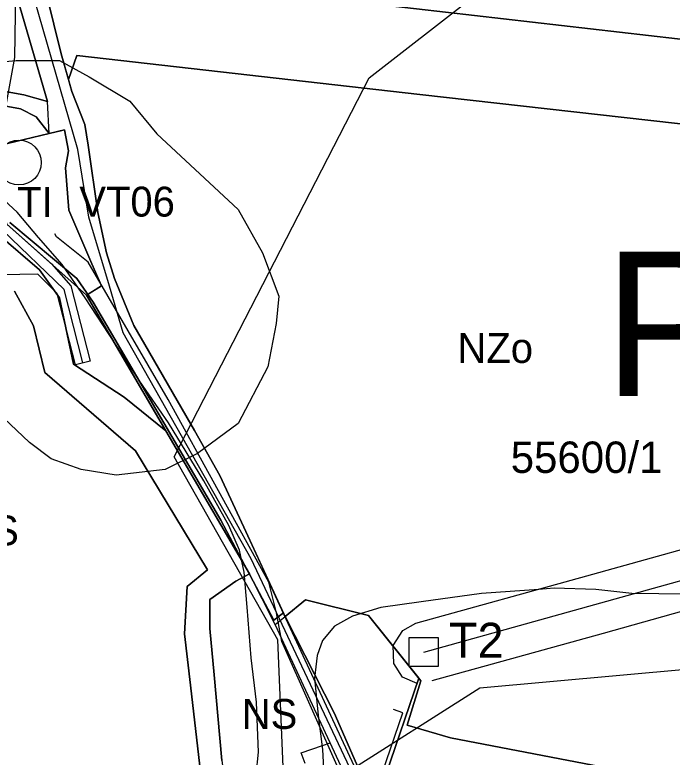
# Model space of a CAD drawing. Extents: x -758499 to -754160, y -1175205 to -1172032.
# Drawn here: x -756270.7 to -756050.9, y -1174199 to -1173950.7 of the extents above; entities that cross this region are included whole.
import ezdxf

# ---------------------------------------------------------------- set-up
doc = ezdxf.new("R2010")
doc.units = 0
for name, color, linetype in [('A016_UzArchN_p', 7, 'Continuous'), ('A041_BPEJ_p', 7, 'Continuous'), ('A051_QAZ_p', 7, 'Continuous'), ('A068_Vodovod_l', 7, 'Continuous'), ('A069_ObjKanal_op', 7, 'Continuous'), ('A070_Kanal_l', 7, 'Continuous'), ('A072_ElStan_p', 7, 'Continuous'), ('A073_ElVed_l_VN', 7, 'Continuous'), ('A073_ElVed_op', 7, 'Continuous'), ('D cyklocesty NÁVRH', 7, 'Continuous'), ('HRANICE zastavěného území', 7, 'Continuous'), ('HRANICE zastavěného území - podbarvení', 7, 'Continuous'), ('indexy RZV_TYP_1', 7, 'Continuous'), ('MAPA názvy sídel', 7, 'Continuous'), ('PLOCHY NS smíšené nezastavěného území', 7, 'Continuous'), ('PLOCHY NZo zemědělské-orná půda', 7, 'Continuous'), ('PLOCHY NZt zeměděl-trvalý travní porost', 7, 'Continuous'), ('PLOCHY PV prostranství veřejné', 7, 'Continuous'), ('PLOCHY SO smíšené obytné', 7, 'Continuous'), ('PLOCHY TI technické infrastruktury', 7, 'Continuous'), ('PLOCHY VV vodní a vodohospodářské', 7, 'Continuous'), ('protipovodňová opatření - ochranná hrázka NÁVRH', 7, 'Continuous'), ('protipovodňová opatření- obnova ramene NÁVRH', 7, 'Continuous'), ('Vk Kanalizace objekty STAV', 7, 'Continuous'), ('VPO RO retenční opatření - plochy', 7, 'Continuous'), ('VPS KAN popis', 7, 'Continuous'), ('VPS KAN- plochy a koridory', 7, 'Continuous'), ('vrstevnice', 7, 'Continuous'), ('ÚSES LBC jako součást RBK', 7, 'Continuous')]:
    doc.layers.add(name, color=color, linetype=linetype)

msp = doc.modelspace()

# ---------------------------------------------------------------- linework, layer by layer
at = {"layer": 'A016_UzArchN_p'}
for p, q in [((-755849.81, -1174152), (-756115.25, -1174175.88)), ((-756115.25, -1174175.88), (-756258.5, -1174267))]:
    msp.add_line(p, q, dxfattribs=at)
at = {"layer": 'A041_BPEJ_p'}
for p, q in [((-756272.39, -1174020.19), (-756250, -1174038.93)), ((-756250, -1174038.93), (-756272.39, -1174020.19)), ((-756250, -1174038.93), (-756244.54, -1174046.85)), ((-756244.54, -1174046.85), (-756250, -1174038.93)), ((-756244.54, -1174046.85), (-756201.79, -1174119.69)), ((-756201.79, -1174119.69), (-756244.54, -1174046.85)), ((-756201.79, -1174119.69), (-756184.1, -1174153.21)), ((-756184.1, -1174153.21), (-756201.79, -1174119.69)), ((-756180.32, -1174151.89), (-756173.48, -1174146.36)), ((-756173.48, -1174146.36), (-756180.32, -1174151.89)), ((-756173.48, -1174146.36), (-756152.4, -1174151.6)), ((-756152.4, -1174151.6), (-756173.48, -1174146.36)), ((-756184.1, -1174153.21), (-756180.92, -1174150.74)), ((-756180.92, -1174150.74), (-756184.1, -1174153.21)), ((-756180.92, -1174150.74), (-756180.8, -1174151)), ((-756180.8, -1174151), (-756180.92, -1174150.74)), ((-756180.8, -1174151), (-756180.32, -1174151.89)), ((-756180.32, -1174151.89), (-756180.8, -1174151)), ((-756152.4, -1174151.6), (-756135.66, -1174172.55)), ((-756135.66, -1174172.55), (-756152.4, -1174151.6)), ((-756135.66, -1174172.55), (-756150.06, -1174214.97)), ((-756150.06, -1174214.97), (-756135.66, -1174172.55))]:
    msp.add_line(p, q, dxfattribs=at)
at = {"layer": 'A051_QAZ_p'}
for p, q in [((-756152.25, -1173971.84), (-756013, -1173863.34)), ((-756217.45, -1174098.5), (-756152.25, -1173971.84)), ((-756182.79, -1174159.77), (-756217.45, -1174098.5)), ((-756179.01, -1174250.46), (-756182.79, -1174159.77))]:
    msp.add_line(p, q, dxfattribs=at)
at = {"layer": 'A068_Vodovod_l'}
msp.add_lwpolyline([(-756139.44, -1174258.38), (-756153.26, -1174219.96), (-756141, -1174184.15), (-756144.04, -1174183.03)], dxfattribs=at)
at = {"layer": 'A069_ObjKanal_op'}
for p, q in [((-756280.27, -1173966.95), (-756270.3, -1173966.04)), ((-756270.3, -1173966.04), (-756255.81, -1173966.04)), ((-756255.81, -1173966.04), (-756245.85, -1173971.48)), ((-756245.85, -1173971.48), (-756232.26, -1173979.63)), ((-756232.26, -1173979.63), (-756223.2, -1173990.5)), ((-756223.2, -1173990.5), (-756196.03, -1174015.86)), ((-756196.03, -1174015.86), (-756187.88, -1174030.35)), ((-756187.88, -1174030.35), (-756182.44, -1174044.85)), ((-756182.44, -1174044.85), (-756183.35, -1174053.91)), ((-756183.35, -1174053.91), (-756186.07, -1174068.4)), ((-756186.07, -1174068.4), (-756196.03, -1174087.42)), ((-756265.78, -1174093.76), (-756281.17, -1174079.27)), ((-756196.03, -1174087.42), (-756209.62, -1174097.38)), ((-756258.53, -1174099.19), (-756265.78, -1174093.76)), ((-756209.62, -1174097.38), (-756220.49, -1174102.82)), ((-756248.57, -1174102.82), (-756258.53, -1174099.19)), ((-756236.79, -1174104.63), (-756248.57, -1174102.82)), ((-756220.49, -1174102.82), (-756236.79, -1174104.63))]:
    msp.add_line(p, q, dxfattribs=at)
at = {"layer": 'A070_Kanal_l'}
for p, q in [((-756256.75, -1174024.98), (-756257.33, -1174023.95)), ((-756246.14, -1174033.48), (-756256.75, -1174024.98)), ((-756219.42, -1174079.38), (-756246.14, -1174033.48)), ((-756185.83, -1174140.48), (-756219.42, -1174079.38)), ((-756183.22, -1174150.7), (-756185.83, -1174140.48)), ((-756185.83, -1174140.48), (-756154.55, -1174207.64)), ((-756181.48, -1174160.35), (-756183.22, -1174150.7)), ((-756159.78, -1174208.74), (-756181.48, -1174160.35))]:
    msp.add_line(p, q, dxfattribs=at)
at = {"layer": 'A072_ElStan_p'}
msp.add_lwpolyline([(-756138.81, -1174159), (-756129.15, -1174159), (-756129.15, -1174168.66), (-756138.81, -1174168.66)], close=True, dxfattribs=at)
at = {"layer": 'A073_ElVed_l_VN'}
msp.add_lwpolyline([(-756133.98, -1174163.83), (-756076.71, -1174147.96), (-756020.68, -1174132.32), (-755963.66, -1174116.46), (-755907.76, -1174100.69)], dxfattribs=at)
at = {"layer": 'A073_ElVed_op'}
for points in [[(-756136.65, -1174154.19), (-756079.39, -1174138.33), (-756023.36, -1174122.69), (-755966.36, -1174106.83), (-755906.98, -1174090.08), (-755845.6, -1174072.89), (-755783.62, -1174076.01), (-755728.4, -1174078.97), (-755661.07, -1174082.55), (-755616.17, -1174102.52), (-755578.17, -1174119.23)], [(-755583.26, -1174138.84), (-755624.25, -1174120.82), (-755665.83, -1174102.33), (-755729.46, -1174098.95), (-755784.66, -1174095.99), (-755843.34, -1174093.03), (-755901.56, -1174109.34), (-755960.96, -1174126.09), (-756018, -1174141.95), (-756074.03, -1174157.59), (-756131.31, -1174173.47)], [(-756136.19, -1174174.37), (-756141.09, -1174172.22), (-756143.96, -1174167.65), (-756144.22, -1174161.64), (-756140.99, -1174156.57), (-756136.65, -1174154.19)]]:
    msp.add_lwpolyline(points, dxfattribs=at)
at = {"layer": 'D cyklocesty NÁVRH'}
msp.add_lwpolyline([(-756154.73, -1174274.55), (-756152.77, -1174264.54), (-756154.08, -1174221.2), (-756156.83, -1174206.56), (-756191.69, -1174132.71), (-756234.52, -1174057.12), (-756239.02, -1174041.46), (-756245.97, -1174018.41), (-756249.6, -1173995.8), (-756304.39, -1173806.64)], dxfattribs=at)
at = {"layer": 'HRANICE zastavěného území'}
msp.add_lwpolyline([(-756281.6, -1173995.73), (-756259.23, -1173990.42), (-756255, -1173989.42), (-756254.09, -1173989.2), (-756252.74, -1173996.2), (-756253.76, -1174001.87), (-756252.69, -1174016.05), (-756244.92, -1174034.03), (-756241.73, -1174041.41), (-756244.72, -1174043.23), (-756246.73, -1174044.46), (-756273.4, -1174020.75), (-756275.83, -1174013.58), (-756279.36, -1174003.15)], close=True, dxfattribs=at)
msp.add_lwpolyline([(-756173.61, -1174201.15), (-756174.91, -1174197.56), (-756167.81, -1174195.07), (-756165.29, -1174194.2), (-756168.32, -1174187.67), (-756183.7, -1174154.58), (-756180.32, -1174151.89), (-756173.48, -1174146.36), (-756152.4, -1174151.6), (-756135.66, -1174172.55), (-756134.9, -1174173.5), (-756139.54, -1174188.26), (-756124.99, -1174192.5), (-756063.48, -1174204.29)], dxfattribs=at)
at = {"layer": 'HRANICE zastavěného území - podbarvení'}
msp.add_lwpolyline([(-756281.6, -1173995.73), (-756259.23, -1173990.42), (-756255, -1173989.42), (-756254.09, -1173989.2), (-756252.74, -1173996.2), (-756253.76, -1174001.87), (-756252.69, -1174016.05), (-756244.92, -1174034.03), (-756241.73, -1174041.41), (-756244.72, -1174043.23), (-756246.73, -1174044.46), (-756273.4, -1174020.75), (-756275.83, -1174013.58), (-756279.36, -1174003.15)], close=True, dxfattribs=at)
msp.add_lwpolyline([(-756173.61, -1174201.15), (-756174.91, -1174197.56), (-756167.81, -1174195.07), (-756165.29, -1174194.2), (-756168.32, -1174187.67), (-756183.7, -1174154.58), (-756180.32, -1174151.89), (-756173.48, -1174146.36), (-756152.4, -1174151.6), (-756135.66, -1174172.55), (-756134.9, -1174173.5), (-756139.54, -1174188.26), (-756124.99, -1174192.5), (-756063.48, -1174204.29)], dxfattribs=at)
at = {"layer": 'PLOCHY NS smíšené nezastavěného území'}
for points in [[(-756303.95, -1173828.7), (-756259.77, -1173979.69), (-756267.66, -1173977.47), (-756387.07, -1173955.95)], [(-756388.08, -1173960.49), (-756268.83, -1173982.18), (-756263.53, -1173984.9), (-756259.23, -1173990.42), (-756281.6, -1173995.73)], [(-756273.4, -1174020.75), (-756246.73, -1174044.46), (-756220.25, -1174089.87), (-756234.15, -1174078.56), (-756251.05, -1174067.57), (-756255.83, -1174045.42), (-756262.47, -1174036.04), (-756276.04, -1174024.44)], [(-756270.79, -1174043.15), (-756264.52, -1174054.74), (-756260.72, -1174070.36), (-756230.35, -1174096.54), (-756206.25, -1174136.36), (-756213.14, -1174141.86), (-756214.02, -1174157.76), (-756211.95, -1174174.95), (-756208.86, -1174201.97), (-756208.07, -1174210.57), (-756212.77, -1174216.28), (-756213.29, -1174218.07), (-756217.29, -1174231.93), (-756212.79, -1174244.39), (-756223.76, -1174242.33), (-756234.79, -1174244.65), (-756248.99, -1174248.57), (-756260.11, -1174252.77), (-756270.28, -1174234.38), (-756281.77, -1174208.37)]]:
    msp.add_lwpolyline(points, dxfattribs=at)
msp.add_lwpolyline([(-756168.32, -1174187.67), (-756183.7, -1174154.58), (-756192.29, -1174137.68), (-756196.84, -1174140.13), (-756205.49, -1174146.31), (-756205.53, -1174155.92), (-756204.03, -1174171.48), (-756201.48, -1174200.1), (-756200.09, -1174211.48), (-756197.95, -1174218.25), (-756202.88, -1174240.71), (-756206.66, -1174246.47), (-756195.33, -1174247.66), (-756191.48, -1174248.06), (-756157.91, -1174266.69), (-756156.32, -1174261.99), (-756158.7, -1174208.04), (-756160.17, -1174205.21)], close=True, dxfattribs=at)
at = {"layer": 'PLOCHY NZo zemědělské-orná půda'}
msp.add_lwpolyline([(-756077.06, -1173478.96), (-755939, -1173496.02), (-755788.69, -1173514.59), (-755803.13, -1173571.82), (-755805.75, -1173585.48), (-755807.33, -1173596.57), (-755811.48, -1173625.85), (-755816.23, -1173657.13), (-755827.86, -1173728.55), (-755836.34, -1173778.88), (-755839.72, -1173794.13), (-755847.33, -1173828.42), (-755853.54, -1173858.55), (-755857.96, -1173881.04), (-755860.98, -1173905.99), (-755864.13, -1173939.19), (-755865.84, -1173955.55), (-755864.85, -1173983.31), (-756010.38, -1173963.17), (-756136.39, -1173948.74), (-756259.32, -1173934.66), (-756262.48, -1173934.3)], close=True, dxfattribs=at)
msp.add_lwpolyline([(-756063.48, -1174204.29), (-756124.99, -1174192.5), (-756139.54, -1174188.26), (-756134.9, -1174173.5), (-756152.4, -1174151.6), (-756173.48, -1174146.36), (-756180.32, -1174151.89), (-756187.91, -1174135.55), (-756194.13, -1174122.05), (-756202.14, -1174104.76), (-756210.6, -1174089.74), (-756211.84, -1174087.6), (-756227.25, -1174060.94), (-756230.94, -1174054.66), (-756237.39, -1174038.87), (-756240.05, -1174030.32), (-756242.91, -1174016.89), (-756246.2, -1173994.3), (-756247.32, -1173987.43), (-756251.61, -1173976.35), (-756252.79, -1173972.31), (-756249.97, -1173964.39), (-756135.3, -1173977.35), (-756015.4, -1173990.9)], dxfattribs=at)
at = {"layer": 'PLOCHY NZt zeměděl-trvalý travní porost'}
msp.add_lwpolyline([(-756262.48, -1173934.3), (-756259.32, -1173934.66), (-756136.39, -1173948.74), (-756010.38, -1173963.17), (-755864.85, -1173983.31), (-755864.13, -1174003.43), (-755861.95, -1174015.18), (-756015.4, -1173990.9), (-756135.3, -1173977.35), (-756249.97, -1173964.39), (-756252.79, -1173972.31), (-756255.27, -1173963.79)], close=True, dxfattribs=at)
at = {"layer": 'PLOCHY PV prostranství veřejné'}
for points in [[(-756387.07, -1173955.95), (-756267.66, -1173977.47), (-756259.77, -1173979.69), (-756303.95, -1173828.7)], [(-756262.48, -1173934.3), (-756255.27, -1173963.79), (-756251.61, -1173976.35), (-756247.32, -1173987.43), (-756246.2, -1173994.3), (-756242.91, -1174016.89), (-756240.05, -1174030.32), (-756237.39, -1174038.87), (-756230.94, -1174054.66), (-756227.25, -1174060.94), (-756211.84, -1174087.6), (-756210.6, -1174089.74), (-756202.14, -1174104.76), (-756194.13, -1174122.05), (-756180.8, -1174151), (-756180.32, -1174151.89), (-756163.98, -1174184.12), (-756149.47, -1174217.22)], [(-756160.17, -1174205.21), (-756168.32, -1174187.67), (-756183.7, -1174154.58), (-756192.29, -1174137.68), (-756220.25, -1174089.87), (-756246.73, -1174044.46), (-756241.73, -1174041.41), (-756244.92, -1174034.03), (-756252.69, -1174016.05), (-756253.76, -1174001.87), (-756252.74, -1173996.2), (-756254.09, -1173989.2), (-756259.23, -1173990.42), (-756263.53, -1173984.9), (-756268.83, -1173982.18), (-756388.08, -1173960.49)]]:
    msp.add_lwpolyline(points, dxfattribs=at)
at = {"layer": 'PLOCHY SO smíšené obytné'}
msp.add_lwpolyline([(-756149.47, -1174217.22), (-756163.98, -1174184.12), (-756180.32, -1174151.89), (-756173.48, -1174146.36), (-756152.4, -1174151.6), (-756134.9, -1174173.5), (-756139.54, -1174188.26), (-756124.99, -1174192.5), (-756063.48, -1174204.29)], dxfattribs=at)
at = {"layer": 'PLOCHY TI technické infrastruktury'}
msp.add_lwpolyline([(-756281.6, -1173995.73), (-756259.23, -1173990.42), (-756255, -1173989.42), (-756254.09, -1173989.2), (-756252.74, -1173996.2), (-756253.76, -1174001.87), (-756252.69, -1174016.05), (-756244.92, -1174034.03), (-756241.73, -1174041.41), (-756244.72, -1174043.23), (-756246.73, -1174044.46), (-756273.4, -1174020.75), (-756275.83, -1174013.58), (-756279.36, -1174003.15)], close=True, dxfattribs=at)
at = {"layer": 'PLOCHY VV vodní a vodohospodářské'}
for points in [[(-756276.04, -1174024.44), (-756262.47, -1174036.04), (-756255.83, -1174045.42), (-756251.05, -1174067.57), (-756234.15, -1174078.56), (-756220.25, -1174089.87), (-756192.29, -1174137.68), (-756196.84, -1174140.13), (-756205.49, -1174146.31), (-756205.53, -1174155.92), (-756204.03, -1174171.48), (-756201.48, -1174200.1)], [(-756208.86, -1174201.97), (-756211.95, -1174174.95), (-756214.02, -1174157.76), (-756213.14, -1174141.86), (-756206.25, -1174136.36), (-756230.35, -1174096.54), (-756260.72, -1174070.36), (-756264.52, -1174054.74), (-756270.79, -1174043.15)]]:
    msp.add_lwpolyline(points, dxfattribs=at)
at = {"layer": 'protipovodňová opatření - ochranná hrázka NÁVRH'}
msp.add_lwpolyline([(-756247.98, -1174067.13), (-756254.27, -1174042.63), (-756274.82, -1174022.78), (-756283.79, -1173996.53), (-756278.95, -1173980.81)], dxfattribs=at)
at = {"layer": 'protipovodňová opatření- obnova ramene NÁVRH'}
msp.add_lwpolyline([(-756270.46, -1173943.16), (-756270.79, -1173964.97), (-756276.28, -1173994.47), (-756281.6, -1173995.73), (-756279.36, -1174003.15), (-756275.83, -1174013.58), (-756273.4, -1174020.75), (-756258.45, -1174034.04), (-756252.03, -1174041.33), (-756245.56, -1174066.51), (-756250.41, -1174067.75), (-756256.52, -1174043.94), (-756262.99, -1174037.41), (-756287.06, -1174037.86), (-756298.34, -1174036.36), (-756300.67, -1174034.9), (-756305.31, -1174026.25), (-756314.1, -1173973.95), (-756313.25, -1173969.25), (-756315.84, -1173958.8), (-756322.58, -1173943.84)], dxfattribs=at)
at = {"layer": 'Vk Kanalizace objekty STAV'}
msp.add_circle((-756269.36, -1174000.14), 7.5, dxfattribs=at)
at = {"layer": 'VPO RO retenční opatření - plochy'}
msp.add_lwpolyline([(-756270.46, -1173943.16), (-756270.79, -1173964.97), (-756276.28, -1173994.47), (-756281.6, -1173995.73), (-756279.36, -1174003.15), (-756275.83, -1174013.58), (-756273.4, -1174020.75), (-756258.45, -1174034.04), (-756252.03, -1174041.33), (-756245.56, -1174066.51), (-756250.41, -1174067.75), (-756256.52, -1174043.94), (-756262.99, -1174037.41), (-756287.06, -1174037.86), (-756298.34, -1174036.36), (-756300.67, -1174034.9), (-756305.31, -1174026.25), (-756314.1, -1173973.95), (-756313.25, -1173969.25), (-756315.84, -1173958.8), (-756322.58, -1173943.84)], dxfattribs=at)
at = {"layer": 'VPS KAN- plochy a koridory'}
msp.add_lwpolyline([(-756281.6, -1173995.73), (-756259.23, -1173990.42), (-756255, -1173989.42), (-756254.09, -1173989.2), (-756252.74, -1173996.2), (-756253.76, -1174001.87), (-756252.69, -1174016.05), (-756244.92, -1174034.03), (-756241.73, -1174041.41), (-756244.72, -1174043.23), (-756246.73, -1174044.46), (-756273.4, -1174020.75), (-756275.83, -1174013.58), (-756279.36, -1174003.15)], close=True, dxfattribs=at)
at = {"layer": 'vrstevnice'}
for p, q in [((-756269.91, -1174016.77), (-756275.66, -1174011.49)), ((-756269.91, -1174016.77), (-756275.66, -1174011.49)), ((-756262.84, -1174025.16), (-756269.91, -1174016.77)), ((-756262.84, -1174025.16), (-756269.91, -1174016.77)), ((-756254.85, -1174034.28), (-756262.84, -1174025.16)), ((-756254.85, -1174034.28), (-756262.84, -1174025.16)), ((-756247.21, -1174045.42), (-756254.85, -1174034.28)), ((-756247.21, -1174045.42), (-756254.85, -1174034.28)), ((-756229.08, -1174073.09), (-756247.21, -1174045.42)), ((-756229.08, -1174073.09), (-756247.21, -1174045.42)), ((-756219.29, -1174087.18), (-756229.08, -1174073.09)), ((-756219.29, -1174087.18), (-756229.08, -1174073.09)), ((-756207.52, -1174106.56), (-756219.29, -1174087.18)), ((-756207.52, -1174106.56), (-756219.29, -1174087.18)), ((-756199.16, -1174121.48), (-756207.52, -1174106.56)), ((-756199.16, -1174121.48), (-756207.52, -1174106.56)), ((-756195.59, -1174129.72), (-756199.16, -1174121.48)), ((-756195.59, -1174129.72), (-756199.16, -1174121.48)), ((-756194.05, -1174137.06), (-756195.59, -1174129.72)), ((-756194.05, -1174137.06), (-756195.59, -1174129.72)), ((-756193.02, -1174148.81), (-756194.05, -1174137.06)), ((-756193.02, -1174148.81), (-756194.05, -1174137.06)), ((-756114.69, -1174144.23), (-756134.88, -1174146.99)), ((-756095.51, -1174142.9), (-756114.69, -1174144.23)), ((-756090.32, -1174142.46), (-756095.51, -1174142.9)), ((-756076.46, -1174142.9), (-756090.32, -1174142.46)), ((-756064.34, -1174144.2), (-756076.46, -1174142.9)), ((-756046.3, -1174144.49), (-756064.34, -1174144.2)), ((-756134.88, -1174146.99), (-756148.28, -1174148.96)), ((-756191.72, -1174165.72), (-756193.02, -1174148.81)), ((-756191.72, -1174165.72), (-756193.02, -1174148.81)), ((-756148.28, -1174148.96), (-756157.81, -1174151.8)), ((-756157.81, -1174151.8), (-756163.85, -1174155.17)), ((-756163.85, -1174155.17), (-756167.84, -1174159.99)), ((-756167.84, -1174159.99), (-756169.63, -1174164.97)), ((-756189.93, -1174180.59), (-756191.72, -1174165.72)), ((-756189.93, -1174180.59), (-756191.72, -1174165.72)), ((-756169.63, -1174164.97), (-756170.48, -1174172.51)), ((-756170.48, -1174172.51), (-756169.26, -1174185)), ((-756189.22, -1174197.32), (-756189.93, -1174180.59)), ((-756189.22, -1174197.32), (-756189.93, -1174180.59)), ((-756169.26, -1174185), (-756167.86, -1174196.38)), ((-756167.86, -1174196.38), (-756167.17, -1174208.24)), ((-756190.43, -1174208.28), (-756189.22, -1174197.32)), ((-756190.43, -1174208.28), (-756189.22, -1174197.32))]:
    msp.add_line(p, q, dxfattribs=at)
at = {"layer": 'ÚSES LBC jako součást RBK'}
for p, q in [((-756259.77, -1173979.69), (-756303.95, -1173828.7)), ((-756259.23, -1173990.42), (-756259.77, -1173979.69)), ((-756281.6, -1173995.73), (-756259.23, -1173990.42)), ((-756246.73, -1174044.46), (-756273.4, -1174020.75)), ((-756220.25, -1174089.87), (-756246.73, -1174044.46)), ((-756192.29, -1174137.68), (-756220.25, -1174089.87)), ((-756201.48, -1174200.1), (-756204.03, -1174171.48))]:
    msp.add_line(p, q, dxfattribs=at)
for points in [[(-756205.49, -1174146.31), (-756196.84, -1174140.13), (-756192.29, -1174137.68)], [(-756204.03, -1174171.48), (-756205.53, -1174155.92), (-756205.49, -1174146.31)]]:
    msp.add_lwpolyline(points, dxfattribs=at)

# ---------------------------------------------------------------- texts
at = {"layer": 'A041_BPEJ_p'}
msp.add_text('55600/1', height=10.5, dxfattribs=at).set_placement((-756104.9, -1174103.93))
at = {"layer": 'A072_ElStan_p'}
msp.add_text('T2', height=11.702, dxfattribs=at).set_placement((-756125.55, -1174165.73))
at = {"layer": 'indexy RZV_TYP_1'}
for s, p in [('TI', (-756269.93, -1174018.31)), ('NZo', (-756122.7, -1174067.14)), ('NS', (-756287.94, -1174128.16)), ('NS', (-756194.83, -1174189.52))]:
    msp.add_text(s, height=10, dxfattribs=at).set_placement(p)
at = {"layer": 'MAPA názvy sídel'}
msp.add_text('Plav', height=48.343, dxfattribs=at).set_placement((-756073.79, -1174078.24))
at = {"layer": 'VPS KAN popis'}
msp.add_text('VT06', height=10, dxfattribs=at).set_placement((-756249.15, -1174018.21))

doc.saveas('drawing.dxf')
